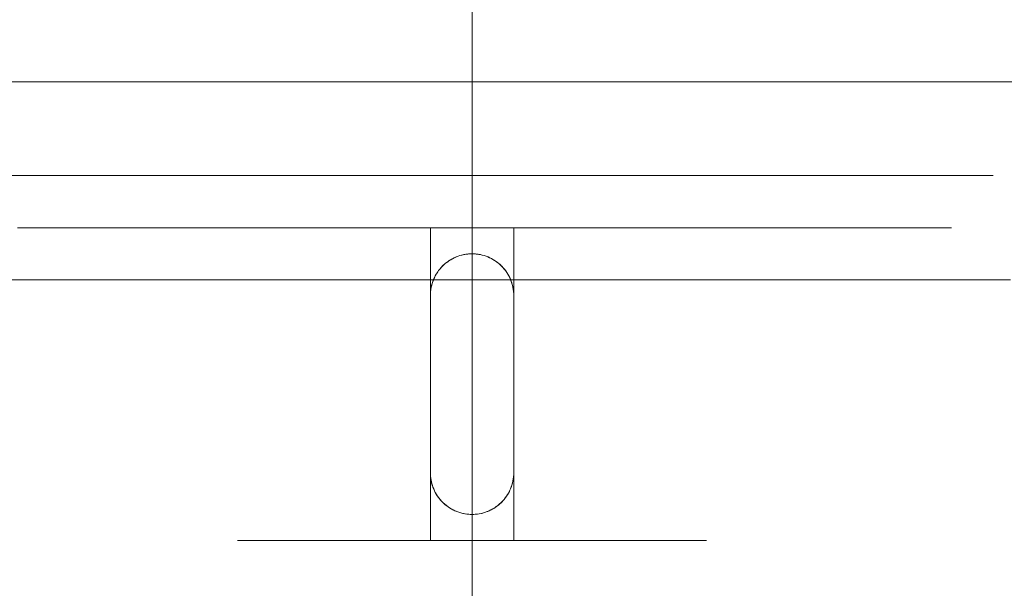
# Model space of a CAD drawing. Header units: millimetres. Extents: x -1970 to 61924, y -58230 to 6847.
# Tile 623 of 656: x 26707 to 26801, y -17810 to -17755. Entities that reach past the tile are written whole.
import ezdxf

# ---------------------------------------------------------------- set-up
doc = ezdxf.new("R2010")
doc.units = ezdxf.units.MM
doc.layers.add('COTAS_P', color=1, linetype='Continuous', lineweight=0)
doc.layers.add('superior_C05', color=7, linetype='Continuous', lineweight=0)
doc.dimstyles.new('R19_100', dxfattribs={"dimtxt": 250, "dimasz": 150, "dimexe": 150, "dimexo": 80, "dimgap": 100, "dimtad": 1, "dimtih": 1, "dimtoh": 1, "dimdsep": 46, "dimcen": 0.09, "dimadec": 0, "dimazin": 0, "dimtfac": 1, "dimtdec": 4, "dimtofl": 0, "dimtmove": 0, "dimatfit": 3, "dimfxl": 1, "dimtolj": 1, "dimtzin": 0, "dimarcsym": 0})

# ---------------------------------------------------------------- blocks, each defined once
blk = doc.blocks.new('DIM_R26_29')
at = {"layer": 'COTAS_P'}
for p, q in [((24250.067, -17080), (24400.067, -17035)), ((26750.067, -17080), (26600.067, -17035)), ((24250.067, -17980), (24250.067, -17080)), ((24250.067, -17080), (26750.067, -17080)), ((24250.067, -17080), (24400.067, -17125)), ((26750.067, -17080), (26600.067, -17125)), ((26750.067, -17980), (26750.067, -17080))]:
    blk.add_line(p, q, dxfattribs=at)
blk.add_text('2500 P', height=250, dxfattribs=at).set_placement((25500.067, -16980))
blk = doc.blocks.new('DIM_R26_42')
at = {"layer": 'COTAS_P'}
for p, q in [((26095.067, -17655), (26050.067, -17805)), ((26795.067, -17655), (26095.067, -17655)), ((26095.067, -18305), (26095.067, -17655)), ((26095.067, -17655), (26140.067, -17805)), ((26095.067, -18305), (26050.067, -18155)), ((26095.067, -18305), (26140.067, -18155)), ((26795.067, -18305), (26095.067, -18305))]:
    blk.add_line(p, q, dxfattribs=at)
blk.add_text('650 P', height=250, rotation=90, dxfattribs=at).set_placement((25995.067, -17980))

msp = doc.modelspace()

# ---------------------------------------------------------------- linework, layer by layer
at = {"layer": 'superior_C05'}
for p, q in [((26660.067, -17761), (26840.067, -17761)), ((26706.766, -17770), (26705.574, -17770)), ((26707.21, -17770), (26706.425, -17770)), ((26708.066, -17770), (26706.766, -17770)), ((26708.102, -17770), (26707.21, -17770)), ((26709.471, -17770), (26708.066, -17770)), ((26709.098, -17770), (26708.102, -17770)), ((26710.196, -17770), (26709.098, -17770)), ((26710.976, -17770), (26709.471, -17770)), ((26711.393, -17770), (26710.196, -17770)), ((26712.578, -17770), (26710.976, -17770)), ((26712.686, -17770), (26711.393, -17770)), ((26714.274, -17770), (26712.578, -17770)), ((26714.072, -17770), (26712.686, -17770)), ((26715.548, -17770), (26714.072, -17770)), ((26716.059, -17770), (26714.274, -17770)), ((26717.109, -17770), (26715.548, -17770)), ((26717.928, -17770), (26716.059, -17770)), ((26718.752, -17770), (26717.109, -17770)), ((26719.877, -17770), (26717.928, -17770)), ((26720.474, -17770), (26718.752, -17770)), ((26721.901, -17770), (26719.877, -17770)), ((26722.268, -17770), (26720.474, -17770)), ((26723.996, -17770), (26721.901, -17770)), ((26724.132, -17770), (26722.268, -17770)), ((26726.155, -17770), (26723.996, -17770)), ((26726.061, -17770), (26724.132, -17770)), ((26728.049, -17770), (26726.061, -17770)), ((26728.373, -17770), (26726.155, -17770)), ((26730.091, -17770), (26728.049, -17770)), ((26730.646, -17770), (26728.373, -17770)), ((26732.184, -17770), (26730.091, -17770)), ((26732.966, -17770), (26730.646, -17770)), ((26734.321, -17770), (26732.184, -17770)), ((26735.33, -17770), (26732.966, -17770)), ((26736.497, -17770), (26734.321, -17770)), ((26737.73, -17770), (26735.33, -17770)), ((26738.707, -17770), (26736.497, -17770)), ((26740.16, -17770), (26737.73, -17770)), ((26740.945, -17770), (26738.707, -17770)), ((26742.615, -17770), (26740.16, -17770)), ((26743.206, -17770), (26740.945, -17770)), ((26745.089, -17770), (26742.615, -17770)), ((26745.483, -17770), (26743.206, -17770)), ((26747.575, -17770), (26745.089, -17770)), ((26747.773, -17770), (26745.483, -17770)), ((26750.067, -17770), (26747.575, -17770)), ((26750.067, -17770), (26747.773, -17770)), ((26750.067, -17770), (26752.56, -17770)), ((26752.362, -17770), (26750.067, -17770)), ((26754.652, -17770), (26752.362, -17770)), ((26752.56, -17770), (26755.046, -17770)), ((26756.929, -17770), (26754.652, -17770)), ((26755.046, -17770), (26757.52, -17770)), ((26759.19, -17770), (26756.929, -17770)), ((26757.52, -17770), (26759.975, -17770)), ((26761.428, -17770), (26759.19, -17770)), ((26759.975, -17770), (26762.405, -17770)), ((26763.638, -17770), (26761.428, -17770)), ((26762.405, -17770), (26764.805, -17770)), ((26765.814, -17770), (26763.638, -17770)), ((26764.805, -17770), (26767.168, -17770)), ((26767.951, -17770), (26765.814, -17770)), ((26767.168, -17770), (26769.489, -17770)), ((26770.043, -17770), (26767.951, -17770)), ((26769.489, -17770), (26771.762, -17770)), ((26772.086, -17770), (26770.043, -17770)), ((26771.762, -17770), (26773.98, -17770)), ((26774.074, -17770), (26772.086, -17770)), ((26773.98, -17770), (26776.139, -17770)), ((26776.003, -17770), (26774.074, -17770)), ((26777.867, -17770), (26776.003, -17770)), ((26776.139, -17770), (26778.233, -17770)), ((26779.661, -17770), (26777.867, -17770)), ((26778.233, -17770), (26780.258, -17770)), ((26781.383, -17770), (26779.661, -17770)), ((26780.258, -17770), (26782.207, -17770)), ((26783.026, -17770), (26781.383, -17770)), ((26782.207, -17770), (26784.076, -17770)), ((26784.587, -17770), (26783.026, -17770)), ((26784.076, -17770), (26785.861, -17770)), ((26786.063, -17770), (26784.587, -17770)), ((26785.861, -17770), (26787.557, -17770)), ((26787.449, -17770), (26786.063, -17770)), ((26788.742, -17770), (26787.449, -17770)), ((26787.557, -17770), (26789.159, -17770)), ((26789.939, -17770), (26788.742, -17770)), ((26789.159, -17770), (26790.664, -17770)), ((26791.037, -17770), (26789.939, -17770)), ((26790.664, -17770), (26792.069, -17770)), ((26792.033, -17770), (26791.037, -17770)), ((26792.925, -17770), (26792.033, -17770)), ((26792.069, -17770), (26793.369, -17770)), ((26793.71, -17770), (26792.925, -17770)), ((26793.369, -17770), (26794.561, -17770)), ((26794.387, -17770), (26793.71, -17770)), ((26794.953, -17770), (26794.387, -17770)), ((26794.561, -17770), (26795.643, -17770)), ((26795.408, -17770), (26794.953, -17770)), ((26795.75, -17770), (26795.408, -17770)), ((26795.643, -17770), (26796.611, -17770)), ((26795.979, -17770), (26795.75, -17770)), ((26796.093, -17770), (26795.979, -17770)), ((26796.611, -17770), (26797.464, -17770)), ((26797.464, -17770), (26798.199, -17770)), ((26798.199, -17770), (26798.814, -17770)), ((26798.814, -17770), (26799.308, -17770)), ((26799.308, -17770), (26799.679, -17770)), ((26799.679, -17770), (26799.928, -17770)), ((26799.928, -17770), (26800.052, -17770)), ((26707.247, -17775), (26706.463, -17775)), ((26708.138, -17775), (26707.247, -17775)), ((26709.133, -17775), (26708.138, -17775)), ((26710.23, -17775), (26709.133, -17775)), ((26711.426, -17775), (26710.23, -17775)), ((26712.718, -17775), (26711.426, -17775)), ((26714.103, -17775), (26712.718, -17775)), ((26715.578, -17775), (26714.103, -17775)), ((26717.138, -17775), (26715.578, -17775)), ((26718.78, -17775), (26717.138, -17775)), ((26720.499, -17775), (26718.78, -17775)), ((26722.292, -17775), (26720.499, -17775)), ((26724.155, -17775), (26722.292, -17775)), ((26726.081, -17775), (26724.155, -17775)), ((26728.068, -17775), (26726.081, -17775)), ((26727.63, -17775), (26727.574, -17775)), ((26727.742, -17775), (26727.63, -17775)), ((26727.909, -17775), (26727.742, -17775)), ((26728.132, -17775), (26727.909, -17775)), ((26730.109, -17775), (26728.068, -17775)), ((26728.408, -17775), (26728.132, -17775)), ((26728.739, -17775), (26728.408, -17775)), ((26729.123, -17775), (26728.739, -17775)), ((26729.559, -17775), (26729.123, -17775)), ((26730.045, -17775), (26729.559, -17775)), ((26730.582, -17775), (26730.045, -17775)), ((26732.199, -17775), (26730.109, -17775)), ((26731.167, -17775), (26730.582, -17775)), ((26731.799, -17775), (26731.167, -17775)), ((26732.476, -17775), (26731.799, -17775)), ((26734.335, -17775), (26732.199, -17775)), ((26733.197, -17775), (26732.476, -17775)), ((26733.96, -17775), (26733.197, -17775)), ((26734.764, -17775), (26733.96, -17775)), ((26736.509, -17775), (26734.335, -17775)), ((26735.605, -17775), (26734.764, -17775)), ((26736.482, -17775), (26735.605, -17775)), ((26737.393, -17775), (26736.482, -17775)), ((26738.717, -17775), (26736.509, -17775)), ((26738.335, -17775), (26737.393, -17775)), ((26737.584, -17775), (26737.567, -17775)), ((26737.631, -17775), (26737.584, -17775)), ((26737.709, -17775), (26737.631, -17775)), ((26737.705, -17775), (26737.813, -17775)), ((26737.817, -17775), (26737.709, -17775)), ((26737.813, -17775), (26737.951, -17775)), ((26737.956, -17775), (26737.817, -17775)), ((26737.951, -17775), (26738.119, -17775)), ((26738.125, -17775), (26737.956, -17775)), ((26738.119, -17775), (26738.317, -17775)), ((26738.324, -17775), (26738.125, -17775)), ((26738.317, -17775), (26738.544, -17775)), ((26738.552, -17775), (26738.324, -17775)), ((26739.307, -17775), (26738.335, -17775)), ((26738.544, -17775), (26738.799, -17775)), ((26738.809, -17775), (26738.552, -17775)), ((26740.953, -17775), (26738.717, -17775)), ((26738.799, -17775), (26739.083, -17775)), ((26739.093, -17775), (26738.809, -17775)), ((26739.083, -17775), (26739.394, -17775)), ((26739.405, -17775), (26739.093, -17775)), ((26740.305, -17775), (26739.307, -17775)), ((26739.394, -17775), (26739.731, -17775)), ((26739.743, -17775), (26739.405, -17775)), ((26739.731, -17775), (26740.094, -17775)), ((26740.107, -17775), (26739.743, -17775)), ((26740.094, -17775), (26740.482, -17775)), ((26740.496, -17775), (26740.107, -17775)), ((26741.328, -17775), (26740.305, -17775)), ((26740.482, -17775), (26740.893, -17775)), ((26740.908, -17775), (26740.496, -17775)), ((26740.893, -17775), (26741.328, -17775)), ((26741.343, -17775), (26740.908, -17775)), ((26743.212, -17775), (26740.953, -17775)), ((26742.372, -17775), (26741.328, -17775)), ((26741.328, -17775), (26741.784, -17775)), ((26741.8, -17775), (26741.343, -17775)), ((26741.784, -17775), (26742.26, -17775)), ((26742.278, -17775), (26741.8, -17775)), ((26742.26, -17775), (26742.756, -17775)), ((26742.774, -17775), (26742.278, -17775)), ((26743.435, -17775), (26742.372, -17775)), ((26742.756, -17775), (26743.27, -17775)), ((26743.289, -17775), (26742.774, -17775)), ((26745.487, -17775), (26743.212, -17775)), ((26743.27, -17775), (26743.801, -17775)), ((26743.821, -17775), (26743.289, -17775)), ((26744.515, -17775), (26743.435, -17775)), ((26743.801, -17775), (26744.348, -17775)), ((26744.368, -17775), (26743.821, -17775)), ((26744.348, -17775), (26744.909, -17775)), ((26744.929, -17775), (26744.368, -17775)), ((26745.609, -17775), (26744.515, -17775)), ((26744.909, -17775), (26745.482, -17775)), ((26745.503, -17775), (26744.929, -17775)), ((26745.482, -17775), (26746.067, -17775)), ((26747.775, -17775), (26745.487, -17775)), ((26746.089, -17775), (26745.503, -17775)), ((26746.714, -17775), (26745.609, -17775)), ((26754.067, -17775), (26746.067, -17775)), ((26746.067, -17775), (26746.067, -17805)), ((26746.684, -17775), (26746.089, -17775)), ((26747.288, -17775), (26746.684, -17775)), ((26747.827, -17775), (26746.714, -17775)), ((26747.898, -17775), (26747.288, -17775)), ((26750.067, -17775), (26747.775, -17775)), ((26748.946, -17775), (26747.827, -17775)), ((26748.514, -17775), (26747.898, -17775)), ((26749.134, -17775), (26748.514, -17775)), ((26750.067, -17775), (26748.946, -17775)), ((26749.756, -17775), (26749.134, -17775)), ((26750.379, -17775), (26749.756, -17775)), ((26750.067, -17775), (26752.36, -17775)), ((26751.189, -17775), (26750.067, -17775)), ((26751.001, -17775), (26750.379, -17775)), ((26751.621, -17775), (26751.001, -17775)), ((26752.308, -17775), (26751.189, -17775)), ((26752.237, -17775), (26751.621, -17775)), ((26752.847, -17775), (26752.237, -17775)), ((26753.421, -17775), (26752.308, -17775)), ((26752.36, -17775), (26754.648, -17775)), ((26753.451, -17775), (26752.847, -17775)), ((26754.526, -17775), (26753.421, -17775)), ((26754.046, -17775), (26753.451, -17775)), ((26754.632, -17775), (26754.046, -17775)), ((26754.067, -17775), (26754.652, -17775)), ((26754.067, -17775), (26754.067, -17805)), ((26755.62, -17775), (26754.526, -17775)), ((26755.206, -17775), (26754.632, -17775)), ((26754.648, -17775), (26756.923, -17775)), ((26754.652, -17775), (26755.226, -17775)), ((26755.767, -17775), (26755.206, -17775)), ((26755.226, -17775), (26755.787, -17775)), ((26756.699, -17775), (26755.62, -17775)), ((26756.314, -17775), (26755.767, -17775)), ((26755.787, -17775), (26756.334, -17775)), ((26756.846, -17775), (26756.314, -17775)), ((26756.334, -17775), (26756.865, -17775)), ((26757.763, -17775), (26756.699, -17775)), ((26757.361, -17775), (26756.846, -17775)), ((26756.865, -17775), (26757.379, -17775)), ((26756.923, -17775), (26759.182, -17775)), ((26757.857, -17775), (26757.361, -17775)), ((26757.379, -17775), (26757.875, -17775)), ((26758.807, -17775), (26757.763, -17775)), ((26758.335, -17775), (26757.857, -17775)), ((26757.875, -17775), (26758.351, -17775)), ((26758.792, -17775), (26758.335, -17775)), ((26758.351, -17775), (26758.807, -17775)), ((26759.227, -17775), (26758.792, -17775)), ((26759.83, -17775), (26758.807, -17775)), ((26758.807, -17775), (26759.242, -17775)), ((26759.182, -17775), (26761.418, -17775)), ((26759.639, -17775), (26759.227, -17775)), ((26759.242, -17775), (26759.653, -17775)), ((26760.028, -17775), (26759.639, -17775)), ((26759.653, -17775), (26760.041, -17775)), ((26760.828, -17775), (26759.83, -17775)), ((26760.392, -17775), (26760.028, -17775)), ((26760.041, -17775), (26760.404, -17775)), ((26760.73, -17775), (26760.392, -17775)), ((26760.404, -17775), (26760.741, -17775)), ((26761.042, -17775), (26760.73, -17775)), ((26760.741, -17775), (26761.052, -17775)), ((26761.8, -17775), (26760.828, -17775)), ((26761.326, -17775), (26761.042, -17775)), ((26761.052, -17775), (26761.336, -17775)), ((26761.583, -17775), (26761.326, -17775)), ((26761.336, -17775), (26761.591, -17775)), ((26761.418, -17775), (26763.626, -17775)), ((26761.811, -17775), (26761.583, -17775)), ((26761.591, -17775), (26761.818, -17775)), ((26762.742, -17775), (26761.8, -17775)), ((26762.009, -17775), (26761.811, -17775)), ((26761.818, -17775), (26762.016, -17775)), ((26762.179, -17775), (26762.009, -17775)), ((26762.016, -17775), (26762.184, -17775)), ((26762.318, -17775), (26762.179, -17775)), ((26762.426, -17775), (26762.318, -17775)), ((26762.504, -17775), (26762.426, -17775)), ((26762.43, -17775), (26762.507, -17775)), ((26762.551, -17775), (26762.504, -17775)), ((26762.507, -17775), (26762.553, -17775)), ((26762.567, -17775), (26762.551, -17775)), ((26763.653, -17775), (26762.742, -17775)), ((26763.626, -17775), (26765.8, -17775)), ((26764.53, -17775), (26763.653, -17775)), ((26765.371, -17775), (26764.53, -17775)), ((26766.174, -17775), (26765.371, -17775)), ((26765.8, -17775), (26767.935, -17775)), ((26766.938, -17775), (26766.174, -17775)), ((26767.659, -17775), (26766.938, -17775)), ((26768.336, -17775), (26767.659, -17775)), ((26767.935, -17775), (26770.026, -17775)), ((26768.968, -17775), (26768.336, -17775)), ((26769.553, -17775), (26768.968, -17775)), ((26770.09, -17775), (26769.553, -17775)), ((26770.026, -17775), (26772.067, -17775)), ((26770.576, -17775), (26770.09, -17775)), ((26771.012, -17775), (26770.576, -17775)), ((26771.396, -17775), (26771.012, -17775)), ((26771.727, -17775), (26771.396, -17775)), ((26772.003, -17775), (26771.727, -17775)), ((26772.226, -17775), (26772.003, -17775)), ((26772.067, -17775), (26774.054, -17775)), ((26772.393, -17775), (26772.226, -17775)), ((26772.505, -17775), (26772.393, -17775)), ((26772.56, -17775), (26772.505, -17775)), ((26774.054, -17775), (26775.98, -17775)), ((26775.98, -17775), (26777.842, -17775)), ((26777.842, -17775), (26779.636, -17775)), ((26779.636, -17775), (26781.355, -17775)), ((26781.355, -17775), (26782.997, -17775)), ((26782.997, -17775), (26784.557, -17775)), ((26784.557, -17775), (26786.032, -17775)), ((26786.032, -17775), (26787.417, -17775)), ((26787.417, -17775), (26788.709, -17775)), ((26788.709, -17775), (26789.905, -17775)), ((26789.905, -17775), (26791.002, -17775)), ((26791.002, -17775), (26791.997, -17775)), ((26791.997, -17775), (26792.888, -17775)), ((26792.888, -17775), (26793.672, -17775)), ((26793.672, -17775), (26794.348, -17775)), ((26794.348, -17775), (26794.914, -17775)), ((26794.914, -17775), (26795.369, -17775)), ((26795.369, -17775), (26795.71, -17775)), ((26795.71, -17775), (26795.939, -17775)), ((26795.939, -17775), (26796.053, -17775)), ((26748.289, -17777.917), (26748.15, -17777.989)), ((26748.357, -17777.884), (26748.182, -17777.972)), ((26748.433, -17777.849), (26748.289, -17777.917)), ((26748.537, -17777.804), (26748.357, -17777.884)), ((26748.581, -17777.786), (26748.433, -17777.849)), ((26748.72, -17777.734), (26748.537, -17777.804)), ((26748.733, -17777.729), (26748.581, -17777.786)), ((26748.906, -17777.672), (26748.72, -17777.734)), ((26748.889, -17777.678), (26748.733, -17777.729)), ((26749.049, -17777.632), (26748.889, -17777.678)), ((26749.096, -17777.62), (26748.906, -17777.672)), ((26749.211, -17777.593), (26749.049, -17777.632)), ((26749.287, -17777.577), (26749.096, -17777.62)), ((26749.377, -17777.56), (26749.211, -17777.593)), ((26749.481, -17777.543), (26749.287, -17777.577)), ((26749.546, -17777.534), (26749.377, -17777.56)), ((26749.675, -17777.519), (26749.481, -17777.543)), ((26749.718, -17777.515), (26749.546, -17777.534)), ((26749.871, -17777.505), (26749.675, -17777.519)), ((26749.892, -17777.504), (26749.718, -17777.515)), ((26750.067, -17777.5), (26749.871, -17777.505)), ((26750.067, -17777.5), (26749.892, -17777.504)), ((26750.067, -17777.5), (26750.152, -17777.501)), ((26750.067, -17777.5), (26750.264, -17777.505)), ((26750.237, -17777.504), (26750.152, -17777.501)), ((26750.399, -17777.514), (26750.237, -17777.504)), ((26750.46, -17777.519), (26750.264, -17777.505)), ((26750.56, -17777.53), (26750.399, -17777.514)), ((26750.654, -17777.543), (26750.46, -17777.519)), ((26750.718, -17777.553), (26750.56, -17777.53)), ((26750.848, -17777.577), (26750.654, -17777.543)), ((26750.874, -17777.582), (26750.718, -17777.553)), ((26751.039, -17777.62), (26750.848, -17777.577)), ((26751.044, -17777.621), (26750.874, -17777.582)), ((26751.229, -17777.672), (26751.044, -17777.621)), ((26751.409, -17777.732), (26751.229, -17777.672)), ((26751.415, -17777.734), (26751.229, -17777.672)), ((26751.584, -17777.799), (26751.409, -17777.732)), ((26751.598, -17777.804), (26751.415, -17777.734)), ((26751.753, -17777.873), (26751.584, -17777.799)), ((26751.778, -17777.884), (26751.598, -17777.804)), ((26751.917, -17777.953), (26751.753, -17777.873)), ((26751.953, -17777.972), (26751.778, -17777.884)), ((26747.104, -17778.814), (26746.975, -17778.962)), ((26747.116, -17778.8), (26747.026, -17778.903)), ((26747.239, -17778.672), (26747.104, -17778.814)), ((26747.211, -17778.7), (26747.116, -17778.8)), ((26747.31, -17778.602), (26747.211, -17778.7)), ((26747.381, -17778.536), (26747.239, -17778.672)), ((26747.415, -17778.506), (26747.31, -17778.602)), ((26747.53, -17778.408), (26747.381, -17778.536)), ((26747.525, -17778.412), (26747.415, -17778.506)), ((26747.64, -17778.321), (26747.525, -17778.412)), ((26747.685, -17778.287), (26747.53, -17778.408)), ((26747.76, -17778.232), (26747.64, -17778.321)), ((26747.845, -17778.174), (26747.685, -17778.287)), ((26747.885, -17778.148), (26747.76, -17778.232)), ((26748.011, -17778.069), (26747.845, -17778.174)), ((26748.015, -17778.066), (26747.885, -17778.148)), ((26748.182, -17777.972), (26748.011, -17778.069)), ((26748.15, -17777.989), (26748.015, -17778.066)), ((26752.075, -17778.04), (26751.917, -17777.953)), ((26752.124, -17778.069), (26751.953, -17777.972)), ((26752.226, -17778.132), (26752.075, -17778.04)), ((26752.29, -17778.174), (26752.124, -17778.069)), ((26752.37, -17778.229), (26752.226, -17778.132)), ((26752.45, -17778.287), (26752.29, -17778.174)), ((26752.508, -17778.331), (26752.37, -17778.229)), ((26752.605, -17778.408), (26752.45, -17778.287)), ((26752.639, -17778.436), (26752.508, -17778.331)), ((26752.754, -17778.536), (26752.605, -17778.408)), ((26752.776, -17778.556), (26752.639, -17778.436)), ((26752.896, -17778.672), (26752.754, -17778.536)), ((26752.919, -17778.695), (26752.776, -17778.556)), ((26753.031, -17778.814), (26752.896, -17778.672)), ((26753.054, -17778.839), (26752.919, -17778.695)), ((26753.16, -17778.962), (26753.031, -17778.814)), ((26753.179, -17778.986), (26753.054, -17778.839)), ((26746.452, -17779.79), (26746.372, -17779.969)), ((26746.454, -17779.784), (26746.401, -17779.9)), ((26746.54, -17779.614), (26746.452, -17779.79)), ((26746.511, -17779.669), (26746.454, -17779.784)), ((26746.572, -17779.555), (26746.511, -17779.669)), ((26746.637, -17779.444), (26746.54, -17779.614)), ((26746.637, -17779.442), (26746.572, -17779.555)), ((26746.742, -17779.278), (26746.637, -17779.444)), ((26746.707, -17779.331), (26746.637, -17779.442)), ((26746.78, -17779.221), (26746.707, -17779.331)), ((26746.855, -17779.117), (26746.742, -17779.278)), ((26746.858, -17779.113), (26746.78, -17779.221)), ((26746.975, -17778.962), (26746.855, -17779.117)), ((26746.939, -17779.007), (26746.858, -17779.113)), ((26747.026, -17778.903), (26746.939, -17779.007)), ((26753.28, -17779.117), (26753.16, -17778.962)), ((26753.296, -17779.138), (26753.179, -17778.986)), ((26753.393, -17779.278), (26753.28, -17779.117)), ((26753.404, -17779.293), (26753.296, -17779.138)), ((26753.498, -17779.444), (26753.393, -17779.278)), ((26753.503, -17779.452), (26753.404, -17779.293)), ((26753.595, -17779.614), (26753.498, -17779.444)), ((26753.594, -17779.613), (26753.503, -17779.452)), ((26753.677, -17779.777), (26753.594, -17779.613)), ((26753.683, -17779.79), (26753.595, -17779.614)), ((26753.752, -17779.943), (26753.677, -17779.777)), ((26753.763, -17779.969), (26753.683, -17779.79)), ((24250.067, -17780), (26750.067, -17780)), ((26707.247, -17780), (26706.463, -17780)), ((26708.138, -17780), (26707.247, -17780)), ((26709.133, -17780), (26708.138, -17780)), ((26710.23, -17780), (26709.133, -17780)), ((26711.426, -17780), (26710.23, -17780)), ((26712.718, -17780), (26711.426, -17780)), ((26714.103, -17780), (26712.718, -17780)), ((26715.578, -17780), (26714.103, -17780)), ((26717.138, -17780), (26715.578, -17780)), ((26718.78, -17780), (26717.138, -17780)), ((26720.499, -17780), (26718.78, -17780)), ((26722.292, -17780), (26720.499, -17780)), ((26724.155, -17780), (26722.292, -17780)), ((26726.081, -17780), (26724.155, -17780)), ((26728.068, -17780), (26726.081, -17780)), ((26727.63, -17780), (26727.574, -17780)), ((26727.742, -17780), (26727.63, -17780)), ((26727.909, -17780), (26727.742, -17780)), ((26728.132, -17780), (26727.909, -17780)), ((26730.109, -17780), (26728.068, -17780)), ((26728.408, -17780), (26728.132, -17780)), ((26728.739, -17780), (26728.408, -17780)), ((26729.123, -17780), (26728.739, -17780)), ((26729.559, -17780), (26729.123, -17780)), ((26730.045, -17780), (26729.559, -17780)), ((26730.582, -17780), (26730.045, -17780)), ((26732.199, -17780), (26730.109, -17780)), ((26731.167, -17780), (26730.582, -17780)), ((26731.799, -17780), (26731.167, -17780)), ((26732.476, -17780), (26731.799, -17780)), ((26734.335, -17780), (26732.199, -17780)), ((26733.197, -17780), (26732.476, -17780)), ((26733.96, -17780), (26733.197, -17780)), ((26734.764, -17780), (26733.96, -17780)), ((26736.509, -17780), (26734.335, -17780)), ((26735.605, -17780), (26734.764, -17780)), ((26736.482, -17780), (26735.605, -17780)), ((26737.393, -17780), (26736.482, -17780)), ((26738.717, -17780), (26736.509, -17780)), ((26738.335, -17780), (26737.393, -17780)), ((26739.307, -17780), (26738.335, -17780)), ((26740.953, -17780), (26738.717, -17780)), ((26740.305, -17780), (26739.307, -17780)), ((26741.328, -17780), (26740.305, -17780)), ((26743.212, -17780), (26740.953, -17780)), ((26742.372, -17780), (26741.328, -17780)), ((26743.435, -17780), (26742.372, -17780)), ((26745.487, -17780), (26743.212, -17780)), ((26744.515, -17780), (26743.435, -17780)), ((26745.609, -17780), (26744.515, -17780)), ((26747.775, -17780), (26745.487, -17780)), ((26746.714, -17780), (26745.609, -17780)), ((26746.144, -17780.72), (26746.111, -17780.913)), ((26746.141, -17780.738), (26746.119, -17780.86)), ((26746.166, -17780.616), (26746.141, -17780.738)), ((26746.187, -17780.528), (26746.144, -17780.72)), ((26746.196, -17780.495), (26746.166, -17780.616)), ((26746.24, -17780.339), (26746.187, -17780.528)), ((26746.229, -17780.375), (26746.196, -17780.495)), ((26746.266, -17780.255), (26746.229, -17780.375)), ((26746.301, -17780.152), (26746.24, -17780.339)), ((26746.307, -17780.136), (26746.266, -17780.255)), ((26746.372, -17779.969), (26746.301, -17780.152)), ((26746.352, -17780.018), (26746.307, -17780.136)), ((26746.401, -17779.9), (26746.352, -17780.018)), ((26747.827, -17780), (26746.714, -17780)), ((26750.067, -17780), (26747.775, -17780)), ((26748.946, -17780), (26747.827, -17780)), ((26750.067, -17780), (26748.946, -17780)), ((26750.067, -17780), (26752.36, -17780)), ((26751.189, -17780), (26750.067, -17780)), ((26750.067, -17780), (26752.709, -17780)), ((26750.067, -17780), (26752.56, -17780)), ((26752.308, -17780), (26751.189, -17780)), ((26753.421, -17780), (26752.308, -17780)), ((26752.36, -17780), (26754.648, -17780)), ((26755.046, -17780), (26752.56, -17780)), ((26755.345, -17780), (26752.709, -17780)), ((26754.526, -17780), (26753.421, -17780)), ((26753.819, -17780.111), (26753.752, -17779.943)), ((26753.834, -17780.152), (26753.763, -17779.969)), ((26753.877, -17780.281), (26753.819, -17780.111)), ((26753.895, -17780.339), (26753.834, -17780.152)), ((26753.928, -17780.452), (26753.877, -17780.281)), ((26753.948, -17780.528), (26753.895, -17780.339)), ((26753.971, -17780.625), (26753.928, -17780.452)), ((26753.991, -17780.72), (26753.948, -17780.528)), ((26754.005, -17780.798), (26753.971, -17780.625)), ((26754.024, -17780.913), (26753.991, -17780.72)), ((26755.62, -17780), (26754.526, -17780)), ((26754.648, -17780), (26756.923, -17780)), ((26757.52, -17780), (26755.046, -17780)), ((26757.967, -17780), (26755.345, -17780)), ((26756.699, -17780), (26755.62, -17780)), ((26757.763, -17780), (26756.699, -17780)), ((26756.923, -17780), (26759.182, -17780)), ((26759.975, -17780), (26757.52, -17780)), ((26758.807, -17780), (26757.763, -17780)), ((26760.569, -17780), (26757.967, -17780)), ((26759.83, -17780), (26758.807, -17780)), ((26759.182, -17780), (26761.418, -17780)), ((26760.828, -17780), (26759.83, -17780)), ((26762.405, -17780), (26759.975, -17780)), ((26763.146, -17780), (26760.569, -17780)), ((26761.8, -17780), (26760.828, -17780)), ((26761.418, -17780), (26763.626, -17780)), ((26762.742, -17780), (26761.8, -17780)), ((26764.805, -17780), (26762.405, -17780)), ((26763.653, -17780), (26762.742, -17780)), ((26765.69, -17780), (26763.146, -17780)), ((26763.626, -17780), (26765.8, -17780)), ((26764.53, -17780), (26763.653, -17780)), ((26765.371, -17780), (26764.53, -17780)), ((26767.168, -17780), (26764.805, -17780)), ((26766.174, -17780), (26765.371, -17780)), ((26768.195, -17780), (26765.69, -17780)), ((26765.8, -17780), (26767.935, -17780)), ((26766.938, -17780), (26766.174, -17780)), ((26767.659, -17780), (26766.938, -17780)), ((26769.489, -17780), (26767.168, -17780)), ((26768.336, -17780), (26767.659, -17780)), ((26767.935, -17780), (26770.026, -17780)), ((26770.655, -17780), (26768.195, -17780)), ((26768.968, -17780), (26768.336, -17780)), ((26769.553, -17780), (26768.968, -17780)), ((26771.762, -17780), (26769.489, -17780)), ((26770.09, -17780), (26769.553, -17780)), ((26770.026, -17780), (26772.067, -17780)), ((26770.576, -17780), (26770.09, -17780)), ((26771.012, -17780), (26770.576, -17780)), ((26773.063, -17780), (26770.655, -17780)), ((26771.396, -17780), (26771.012, -17780)), ((26771.727, -17780), (26771.396, -17780)), ((26772.003, -17780), (26771.727, -17780)), ((26773.98, -17780), (26771.762, -17780)), ((26772.226, -17780), (26772.003, -17780)), ((26772.067, -17780), (26774.054, -17780)), ((26772.393, -17780), (26772.226, -17780)), ((26772.505, -17780), (26772.393, -17780)), ((26772.56, -17780), (26772.505, -17780)), ((26775.415, -17780), (26773.063, -17780)), ((26776.139, -17780), (26773.98, -17780)), ((26774.054, -17780), (26775.98, -17780)), ((26777.704, -17780), (26775.415, -17780)), ((26775.98, -17780), (26777.842, -17780)), ((26778.233, -17780), (26776.139, -17780)), ((26779.923, -17780), (26777.704, -17780)), ((26777.842, -17780), (26779.636, -17780)), ((26780.258, -17780), (26778.233, -17780)), ((26779.636, -17780), (26781.355, -17780)), ((26782.069, -17780), (26779.923, -17780)), ((26782.207, -17780), (26780.258, -17780)), ((26781.355, -17780), (26782.997, -17780)), ((26784.135, -17780), (26782.069, -17780)), ((26784.076, -17780), (26782.207, -17780)), ((26782.997, -17780), (26784.557, -17780)), ((26785.861, -17780), (26784.076, -17780)), ((26786.117, -17780), (26784.135, -17780)), ((26784.557, -17780), (26786.032, -17780)), ((26787.557, -17780), (26785.861, -17780)), ((26786.032, -17780), (26787.417, -17780)), ((26788.008, -17780), (26786.117, -17780)), ((26787.417, -17780), (26788.709, -17780)), ((26789.159, -17780), (26787.557, -17780)), ((26789.806, -17780), (26788.008, -17780)), ((26788.709, -17780), (26789.905, -17780)), ((26790.664, -17780), (26789.159, -17780)), ((26791.505, -17780), (26789.806, -17780)), ((26789.905, -17780), (26791.002, -17780)), ((26792.069, -17780), (26790.664, -17780)), ((26791.002, -17780), (26791.997, -17780)), ((26793.1, -17780), (26791.505, -17780)), ((26791.997, -17780), (26792.888, -17780)), ((26793.369, -17780), (26792.069, -17780)), ((26792.888, -17780), (26793.672, -17780)), ((26794.589, -17780), (26793.1, -17780)), ((26794.561, -17780), (26793.369, -17780)), ((26793.672, -17780), (26794.348, -17780)), ((26794.348, -17780), (26794.914, -17780)), ((26795.643, -17780), (26794.561, -17780)), ((26795.967, -17780), (26794.589, -17780)), ((26794.914, -17780), (26795.369, -17780)), ((26795.369, -17780), (26795.71, -17780)), ((26796.611, -17780), (26795.643, -17780)), ((26795.71, -17780), (26795.939, -17780)), ((26795.939, -17780), (26796.053, -17780)), ((26797.231, -17780), (26795.967, -17780)), ((26797.464, -17780), (26796.611, -17780)), ((26798.377, -17780), (26797.231, -17780)), ((26798.199, -17780), (26797.464, -17780)), ((26798.814, -17780), (26798.199, -17780)), ((26799.404, -17780), (26798.377, -17780)), ((26799.308, -17780), (26798.814, -17780)), ((26799.679, -17780), (26799.308, -17780)), ((26800.308, -17780), (26799.404, -17780)), ((26799.928, -17780), (26799.679, -17780)), ((26800.052, -17780), (26799.928, -17780)), ((26801.087, -17780), (26800.308, -17780)), ((26801.739, -17780), (26801.087, -17780)), ((26746.072, -17781.304), (26746.067, -17781.5)), ((26746.067, -17781.5), (26746.068, -17781.426)), ((26746.067, -17798.5), (26746.067, -17781.5)), ((26746.07, -17781.352), (26746.068, -17781.426)), ((26746.077, -17781.228), (26746.07, -17781.352)), ((26746.087, -17781.108), (26746.072, -17781.304)), ((26746.087, -17781.105), (26746.077, -17781.228)), ((26746.111, -17780.913), (26746.087, -17781.108)), ((26746.101, -17780.982), (26746.087, -17781.105)), ((26746.119, -17780.86), (26746.101, -17780.982)), ((26754.033, -17780.973), (26754.005, -17780.798)), ((26754.048, -17781.108), (26754.024, -17780.913)), ((26754.052, -17781.148), (26754.033, -17780.973)), ((26754.063, -17781.304), (26754.048, -17781.108)), ((26754.064, -17781.324), (26754.052, -17781.148)), ((26754.067, -17781.5), (26754.063, -17781.304)), ((26754.067, -17781.5), (26754.064, -17781.324)), ((26754.067, -17781.5), (26754.067, -17798.5)), ((26746.067, -17798.5), (26746.071, -17798.676)), ((26746.067, -17798.5), (26746.072, -17798.699)), ((26746.071, -17798.676), (26746.083, -17798.852)), ((26746.072, -17798.699), (26746.087, -17798.898)), ((26754.048, -17798.898), (26754.063, -17798.699)), ((26754.055, -17798.816), (26754.063, -17798.69)), ((26754.063, -17798.699), (26754.067, -17798.5)), ((26754.063, -17798.69), (26754.066, -17798.595)), ((26754.067, -17798.5), (26754.066, -17798.595)), ((26746.083, -17798.852), (26746.102, -17799.028)), ((26746.087, -17798.898), (26746.112, -17799.096)), ((26746.102, -17799.028), (26746.13, -17799.202)), ((26746.112, -17799.096), (26746.147, -17799.293)), ((26746.13, -17799.202), (26746.165, -17799.376)), ((26746.147, -17799.293), (26746.191, -17799.487)), ((26746.165, -17799.376), (26746.208, -17799.549)), ((26746.191, -17799.487), (26746.245, -17799.679)), ((26746.208, -17799.549), (26746.258, -17799.721)), ((26753.888, -17799.686), (26753.924, -17799.563)), ((26753.89, -17799.679), (26753.944, -17799.487)), ((26753.924, -17799.563), (26753.955, -17799.44)), ((26753.944, -17799.487), (26753.988, -17799.293)), ((26753.955, -17799.44), (26753.983, -17799.316)), ((26753.983, -17799.316), (26754.007, -17799.192)), ((26753.988, -17799.293), (26754.023, -17799.096)), ((26754.007, -17799.192), (26754.027, -17799.067)), ((26754.023, -17799.096), (26754.048, -17798.898)), ((26754.027, -17799.067), (26754.043, -17798.941)), ((26754.043, -17798.941), (26754.055, -17798.816)), ((26746.245, -17799.679), (26746.309, -17799.868)), ((26746.258, -17799.721), (26746.317, -17799.891)), ((26746.309, -17799.868), (26746.382, -17800.054)), ((26746.317, -17799.891), (26746.384, -17800.059)), ((26746.382, -17800.054), (26746.464, -17800.236)), ((26746.384, -17800.059), (26746.459, -17800.225)), ((26746.459, -17800.225), (26746.542, -17800.389)), ((26746.464, -17800.236), (26746.555, -17800.413)), ((26746.542, -17800.389), (26746.633, -17800.55)), ((26746.555, -17800.413), (26746.654, -17800.586)), ((26746.633, -17800.55), (26746.733, -17800.709)), ((26746.654, -17800.586), (26746.763, -17800.753)), ((26753.372, -17800.753), (26753.481, -17800.586)), ((26753.452, -17800.633), (26753.521, -17800.519)), ((26753.481, -17800.586), (26753.58, -17800.413)), ((26753.521, -17800.519), (26753.586, -17800.403)), ((26753.58, -17800.413), (26753.671, -17800.236)), ((26753.586, -17800.403), (26753.646, -17800.286)), ((26753.646, -17800.286), (26753.703, -17800.168)), ((26753.671, -17800.236), (26753.753, -17800.054)), ((26753.703, -17800.168), (26753.755, -17800.049)), ((26753.753, -17800.054), (26753.826, -17799.868)), ((26753.755, -17800.049), (26753.804, -17799.929)), ((26753.804, -17799.929), (26753.848, -17799.808)), ((26753.826, -17799.868), (26753.89, -17799.679)), ((26753.848, -17799.808), (26753.888, -17799.686)), ((26746.733, -17800.709), (26746.841, -17800.864)), ((26746.763, -17800.753), (26746.879, -17800.915)), ((26746.841, -17800.864), (26746.958, -17801.016)), ((26746.879, -17800.915), (26747.003, -17801.071)), ((26746.958, -17801.016), (26747.084, -17801.164)), ((26747.003, -17801.071), (26747.135, -17801.221)), ((26747.084, -17801.164), (26747.218, -17801.308)), ((26747.135, -17801.221), (26747.275, -17801.363)), ((26747.218, -17801.308), (26747.363, -17801.447)), ((26747.275, -17801.363), (26747.421, -17801.499)), ((26747.363, -17801.447), (26747.5, -17801.568)), ((26747.421, -17801.499), (26747.574, -17801.627)), ((26752.561, -17801.627), (26752.714, -17801.499)), ((26752.628, -17801.573), (26752.738, -17801.478)), ((26752.714, -17801.499), (26752.86, -17801.363)), ((26752.738, -17801.478), (26752.844, -17801.38)), ((26752.844, -17801.38), (26752.944, -17801.279)), ((26752.86, -17801.363), (26753, -17801.221)), ((26752.944, -17801.279), (26753.04, -17801.177)), ((26753, -17801.221), (26753.132, -17801.071)), ((26753.04, -17801.177), (26753.131, -17801.072)), ((26753.131, -17801.072), (26753.218, -17800.965)), ((26753.132, -17801.071), (26753.256, -17800.915)), ((26753.218, -17800.965), (26753.3, -17800.856)), ((26753.256, -17800.915), (26753.372, -17800.753)), ((26753.3, -17800.856), (26753.378, -17800.745)), ((26753.378, -17800.745), (26753.452, -17800.633)), ((26747.5, -17801.568), (26747.631, -17801.672)), ((26747.574, -17801.627), (26747.733, -17801.748)), ((26747.631, -17801.672), (26747.767, -17801.773)), ((26747.733, -17801.748), (26747.897, -17801.86)), ((26747.767, -17801.773), (26747.91, -17801.868)), ((26747.897, -17801.86), (26748.067, -17801.964)), ((26747.91, -17801.868), (26748.059, -17801.959)), ((26748.059, -17801.959), (26748.214, -17802.045)), ((26748.067, -17801.964), (26748.243, -17802.059)), ((26748.214, -17802.045), (26748.376, -17802.125)), ((26748.243, -17802.059), (26748.422, -17802.146)), ((26748.376, -17802.125), (26748.543, -17802.198)), ((26748.422, -17802.146), (26748.606, -17802.223)), ((26748.543, -17802.198), (26748.716, -17802.265)), ((26748.606, -17802.223), (26748.794, -17802.292)), ((26748.716, -17802.265), (26748.896, -17802.325)), ((26748.794, -17802.292), (26748.984, -17802.35)), ((26748.896, -17802.325), (26749.081, -17802.376)), ((26748.984, -17802.35), (26749.177, -17802.4)), ((26749.081, -17802.376), (26749.251, -17802.416)), ((26749.177, -17802.4), (26749.373, -17802.439)), ((26749.251, -17802.416), (26749.407, -17802.445)), ((26749.373, -17802.439), (26749.57, -17802.469)), ((26749.407, -17802.445), (26749.565, -17802.468)), ((26749.565, -17802.468), (26749.724, -17802.485)), ((26749.57, -17802.469), (26749.769, -17802.489)), ((26749.724, -17802.485), (26749.885, -17802.496)), ((26749.769, -17802.489), (26749.968, -17802.499)), ((26750.167, -17802.499), (26750.366, -17802.489)), ((26750.244, -17802.496), (26750.419, -17802.485)), ((26750.366, -17802.489), (26750.565, -17802.469)), ((26750.419, -17802.485), (26750.592, -17802.465)), ((26750.565, -17802.469), (26750.762, -17802.439)), ((26750.592, -17802.465), (26750.764, -17802.439)), ((26750.762, -17802.439), (26750.958, -17802.4)), ((26750.764, -17802.439), (26750.932, -17802.405)), ((26750.932, -17802.405), (26751.098, -17802.365)), ((26750.958, -17802.4), (26751.151, -17802.35)), ((26751.098, -17802.365), (26751.26, -17802.318)), ((26751.151, -17802.35), (26751.341, -17802.292)), ((26751.26, -17802.318), (26751.418, -17802.265)), ((26751.341, -17802.292), (26751.529, -17802.223)), ((26751.418, -17802.265), (26751.573, -17802.206)), ((26751.529, -17802.223), (26751.713, -17802.146)), ((26751.573, -17802.206), (26751.722, -17802.142)), ((26751.713, -17802.146), (26751.892, -17802.059)), ((26751.722, -17802.142), (26751.867, -17802.072)), ((26751.867, -17802.072), (26752.006, -17801.999)), ((26751.892, -17802.059), (26752.067, -17801.964)), ((26752.006, -17801.999), (26752.14, -17801.921)), ((26752.067, -17801.964), (26752.238, -17801.86)), ((26752.14, -17801.921), (26752.27, -17801.839)), ((26752.238, -17801.86), (26752.402, -17801.748)), ((26752.27, -17801.839), (26752.394, -17801.754)), ((26752.394, -17801.754), (26752.514, -17801.665)), ((26752.402, -17801.748), (26752.561, -17801.627)), ((26752.514, -17801.665), (26752.628, -17801.573)), ((26749.885, -17802.496), (26749.976, -17802.499)), ((26749.968, -17802.499), (26750.167, -17802.499)), ((26750.067, -17802.5), (26749.976, -17802.499)), ((26750.067, -17802.5), (26750.244, -17802.496)), ((26727.63, -17805), (26727.574, -17805)), ((26727.742, -17805), (26727.63, -17805)), ((26727.909, -17805), (26727.742, -17805)), ((26728.132, -17805), (26727.909, -17805)), ((26728.408, -17805), (26728.132, -17805)), ((26728.739, -17805), (26728.408, -17805)), ((26729.123, -17805), (26728.739, -17805)), ((26729.559, -17805), (26729.123, -17805)), ((26730.045, -17805), (26729.559, -17805)), ((26730.582, -17805), (26730.045, -17805)), ((26731.167, -17805), (26730.582, -17805)), ((26731.799, -17805), (26731.167, -17805)), ((26732.476, -17805), (26731.799, -17805)), ((26733.197, -17805), (26732.476, -17805)), ((26733.96, -17805), (26733.197, -17805)), ((26734.764, -17805), (26733.96, -17805)), ((26735.605, -17805), (26734.764, -17805)), ((26736.482, -17805), (26735.605, -17805)), ((26737.393, -17805), (26736.482, -17805)), ((26738.335, -17805), (26737.393, -17805)), ((26737.584, -17805), (26737.567, -17805)), ((26737.631, -17805), (26737.584, -17805)), ((26737.709, -17805), (26737.631, -17805)), ((26737.705, -17805), (26737.813, -17805)), ((26737.817, -17805), (26737.709, -17805)), ((26737.813, -17805), (26737.951, -17805)), ((26737.956, -17805), (26737.817, -17805)), ((26737.951, -17805), (26738.119, -17805)), ((26738.125, -17805), (26737.956, -17805)), ((26738.119, -17805), (26738.317, -17805)), ((26738.324, -17805), (26738.125, -17805)), ((26738.317, -17805), (26738.544, -17805)), ((26738.552, -17805), (26738.324, -17805)), ((26739.307, -17805), (26738.335, -17805)), ((26738.544, -17805), (26738.799, -17805)), ((26738.809, -17805), (26738.552, -17805)), ((26738.799, -17805), (26739.083, -17805)), ((26739.093, -17805), (26738.809, -17805)), ((26739.083, -17805), (26739.394, -17805)), ((26739.405, -17805), (26739.093, -17805)), ((26740.305, -17805), (26739.307, -17805)), ((26739.394, -17805), (26739.731, -17805)), ((26739.743, -17805), (26739.405, -17805)), ((26739.731, -17805), (26740.094, -17805)), ((26740.107, -17805), (26739.743, -17805)), ((26740.094, -17805), (26740.482, -17805)), ((26740.496, -17805), (26740.107, -17805)), ((26741.328, -17805), (26740.305, -17805)), ((26740.482, -17805), (26740.893, -17805)), ((26740.908, -17805), (26740.496, -17805)), ((26740.893, -17805), (26741.328, -17805)), ((26741.343, -17805), (26740.908, -17805)), ((26742.372, -17805), (26741.328, -17805)), ((26741.328, -17805), (26741.784, -17805)), ((26741.8, -17805), (26741.343, -17805)), ((26741.784, -17805), (26742.26, -17805)), ((26742.278, -17805), (26741.8, -17805)), ((26742.26, -17805), (26742.756, -17805)), ((26742.774, -17805), (26742.278, -17805)), ((26743.435, -17805), (26742.372, -17805)), ((26742.756, -17805), (26743.27, -17805)), ((26743.289, -17805), (26742.774, -17805)), ((26743.27, -17805), (26743.801, -17805)), ((26743.821, -17805), (26743.289, -17805)), ((26744.515, -17805), (26743.435, -17805)), ((26743.801, -17805), (26744.348, -17805)), ((26744.368, -17805), (26743.821, -17805)), ((26744.348, -17805), (26744.909, -17805)), ((26744.929, -17805), (26744.368, -17805)), ((26745.609, -17805), (26744.515, -17805)), ((26744.909, -17805), (26745.482, -17805)), ((26745.503, -17805), (26744.929, -17805)), ((26745.482, -17805), (26746.067, -17805)), ((26746.089, -17805), (26745.503, -17805)), ((26746.714, -17805), (26745.609, -17805)), ((26754.067, -17805), (26746.067, -17805)), ((26746.684, -17805), (26746.089, -17805)), ((26747.288, -17805), (26746.684, -17805)), ((26747.827, -17805), (26746.714, -17805)), ((26747.898, -17805), (26747.288, -17805)), ((26748.946, -17805), (26747.827, -17805)), ((26748.514, -17805), (26747.898, -17805)), ((26749.134, -17805), (26748.514, -17805)), ((26750.067, -17805), (26748.946, -17805)), ((26749.756, -17805), (26749.134, -17805)), ((26750.379, -17805), (26749.756, -17805)), ((26750.067, -17805), (26751.189, -17805)), ((26751.001, -17805), (26750.379, -17805)), ((26751.621, -17805), (26751.001, -17805)), ((26751.189, -17805), (26752.308, -17805)), ((26752.237, -17805), (26751.621, -17805)), ((26752.847, -17805), (26752.237, -17805)), ((26752.308, -17805), (26753.421, -17805)), ((26753.451, -17805), (26752.847, -17805)), ((26753.421, -17805), (26754.526, -17805)), ((26754.046, -17805), (26753.451, -17805)), ((26754.632, -17805), (26754.046, -17805)), ((26754.067, -17805), (26754.652, -17805)), ((26754.526, -17805), (26755.62, -17805)), ((26755.206, -17805), (26754.632, -17805)), ((26754.652, -17805), (26755.226, -17805)), ((26755.767, -17805), (26755.206, -17805)), ((26755.226, -17805), (26755.787, -17805)), ((26755.62, -17805), (26756.699, -17805)), ((26756.314, -17805), (26755.767, -17805)), ((26755.787, -17805), (26756.334, -17805)), ((26756.846, -17805), (26756.314, -17805)), ((26756.334, -17805), (26756.865, -17805)), ((26756.699, -17805), (26757.763, -17805)), ((26757.361, -17805), (26756.846, -17805)), ((26756.865, -17805), (26757.379, -17805)), ((26757.857, -17805), (26757.361, -17805)), ((26757.379, -17805), (26757.875, -17805)), ((26757.763, -17805), (26758.807, -17805)), ((26758.335, -17805), (26757.857, -17805)), ((26757.875, -17805), (26758.351, -17805)), ((26758.792, -17805), (26758.335, -17805)), ((26758.351, -17805), (26758.807, -17805)), ((26759.227, -17805), (26758.792, -17805)), ((26758.807, -17805), (26759.83, -17805)), ((26758.807, -17805), (26759.242, -17805)), ((26759.639, -17805), (26759.227, -17805)), ((26759.242, -17805), (26759.653, -17805)), ((26760.028, -17805), (26759.639, -17805)), ((26759.653, -17805), (26760.041, -17805)), ((26759.83, -17805), (26760.828, -17805)), ((26760.392, -17805), (26760.028, -17805)), ((26760.041, -17805), (26760.404, -17805)), ((26760.73, -17805), (26760.392, -17805)), ((26760.404, -17805), (26760.741, -17805)), ((26761.042, -17805), (26760.73, -17805)), ((26760.741, -17805), (26761.052, -17805)), ((26760.828, -17805), (26761.8, -17805)), ((26761.326, -17805), (26761.042, -17805)), ((26761.052, -17805), (26761.336, -17805)), ((26761.583, -17805), (26761.326, -17805)), ((26761.336, -17805), (26761.591, -17805)), ((26761.811, -17805), (26761.583, -17805)), ((26761.591, -17805), (26761.818, -17805)), ((26761.8, -17805), (26762.742, -17805)), ((26762.009, -17805), (26761.811, -17805)), ((26761.818, -17805), (26762.016, -17805)), ((26762.179, -17805), (26762.009, -17805)), ((26762.016, -17805), (26762.184, -17805)), ((26762.318, -17805), (26762.179, -17805)), ((26762.426, -17805), (26762.318, -17805)), ((26762.504, -17805), (26762.426, -17805)), ((26762.43, -17805), (26762.507, -17805)), ((26762.551, -17805), (26762.504, -17805)), ((26762.507, -17805), (26762.553, -17805)), ((26762.567, -17805), (26762.551, -17805)), ((26762.742, -17805), (26763.653, -17805)), ((26763.653, -17805), (26764.53, -17805)), ((26764.53, -17805), (26765.371, -17805)), ((26765.371, -17805), (26766.174, -17805)), ((26766.174, -17805), (26766.938, -17805)), ((26766.938, -17805), (26767.659, -17805)), ((26767.659, -17805), (26768.336, -17805)), ((26768.336, -17805), (26768.968, -17805)), ((26768.968, -17805), (26769.553, -17805)), ((26769.553, -17805), (26770.09, -17805)), ((26770.09, -17805), (26770.576, -17805)), ((26770.576, -17805), (26771.012, -17805)), ((26771.012, -17805), (26771.396, -17805)), ((26771.396, -17805), (26771.727, -17805)), ((26771.727, -17805), (26772.003, -17805)), ((26772.003, -17805), (26772.226, -17805)), ((26772.226, -17805), (26772.393, -17805)), ((26772.393, -17805), (26772.505, -17805)), ((26772.505, -17805), (26772.56, -17805))]:
    msp.add_line(p, q, dxfattribs=at)

# ---------------------------------------------------------------- dimensions: what is measured, and where the dimension line sits
at = {"layer": 'COTAS_P'}
for p1, p2, distance, picture, middle in [((24250.067, -17980), (26750.067, -17980), 900, 'DIM_R26_29', (25500.067, -17080)), ((26795.067, -18305), (26795.067, -17655), 700, 'DIM_R26_42', (26095.067, -17980))]:
    dim = msp.add_aligned_dim(p1=p1, p2=p2, distance=distance, text='<> P', dimstyle='R19_100', dxfattribs=at)
    dim.commit()
    dim.dimension.update_dxf_attribs({"geometry": picture, "text_midpoint": middle})

doc.saveas('drawing.dxf')
